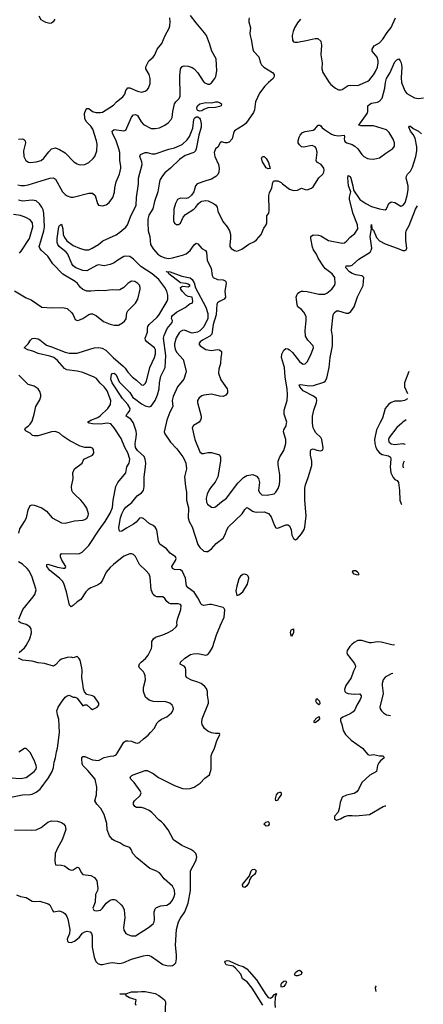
# Model space of a CAD drawing. Header units: inches. Extents: x 1682530 to 1839546, y 640742 to 791647.
# Tile 741 of 923: x 1833562 to 1837701, y 704044 to 714132. Entities that reach past the tile are written whole.
import ezdxf

# ---------------------------------------------------------------- set-up
doc = ezdxf.new("R2010")
doc.units = ezdxf.units.IN
doc.header["$MEASUREMENT"] = 0
doc.layers.add('B8730', color=7, linetype='Continuous')
doc.layers.add('B8731', color=7, linetype='Continuous')

msp = doc.modelspace()

# ---------------------------------------------------------------- linework, layer by layer
at = {"layer": 'B8730', "color": 5}
for points, elevation in [([(1833510, 705830), (1833687, 705827), (1833730, 705833), (1833784, 705856), (1833850, 705910), (1833890, 705923), (1833950, 705921), (1833990, 705907), (1834013, 705893), (1834030, 705871), (1834034, 705834), (1833999, 705730), (1833953, 705650), (1833927, 705590), (1833921, 705510), (1833930, 705474), (1833990, 705471), (1834022, 705462), (1834047, 705447), (1834065, 705430), (1834090, 705417), (1834110, 705422), (1834150, 705448), (1834170, 705447), (1834194, 705394), (1834210, 705373), (1834290, 705362), (1834330, 705342), (1834353, 705310), (1834364, 705230), (1834359, 705210), (1834339, 705170), (1834335, 705090), (1834313, 705030), (1834321, 705010), (1834330, 705004), (1834350, 705001), (1834389, 705010), (1834410, 705028), (1834450, 705080), (1834490, 705111), (1834510, 705119), (1834530, 705119), (1834550, 705111), (1834604, 705064), (1834621, 705041), (1834633, 705013), (1834639, 704930), (1834625, 704830), (1834630, 704803), (1834651, 704770), (1834670, 704758), (1834710, 704745), (1834750, 704747), (1834882, 704830), (1834930, 704868), (1834941, 704890), (1834944, 704910), (1834940, 704990), (1834950, 705023), (1834965, 705035), (1835008, 705052), (1835070, 705059), (1835110, 705084), (1835130, 705110), (1835147, 705150), (1835152, 705172), (1835150, 705214), (1835130, 705253), (1835042, 705330), (1835014, 705370), (1834994, 705390), (1834959, 705410), (1834895, 705435), (1834763, 705543), (1834721, 705590), (1834704, 705630), (1834690, 705649), (1834630, 705672), (1834590, 705698), (1834530, 705721), (1834513, 705733), (1834484, 705770), (1834458, 705830), (1834456, 705896), (1834427, 705987), (1834395, 706050), (1834353, 706093), (1834334, 706130), (1834349, 706190), (1834354, 706270), (1834335, 706350), (1834260, 706440), (1834210, 706490), (1834203, 706510), (1834200, 706560), (1834201, 706570), (1834210, 706582), (1834230, 706582), (1834310, 706549), (1834370, 706543), (1834430, 706574), (1834490, 706588), (1834529, 706591), (1834550, 706601), (1834570, 706627), (1834630, 706730), (1834650, 706743), (1834670, 706745), (1834710, 706739), (1834750, 706722), (1834770, 706719), (1834790, 706727), (1834830, 706764), (1834880, 706800), (1834902, 706830), (1834942, 706870), (1834973, 706927), (1834992, 706948), (1835016, 706964), (1835070, 706991), (1835119, 707030), (1835130, 707045), (1835138, 707070), (1835135, 707090), (1835125, 707110), (1835102, 707130), (1835050, 707147), (1834990, 707144), (1834930, 707147), (1834890, 707159), (1834852, 707192), (1834830, 707250), (1834832, 707290), (1834852, 707370), (1834848, 707410), (1834843, 707430), (1834831, 707450), (1834792, 707490), (1834784, 707510), (1834790, 707531), (1834807, 707550), (1834853, 707587), (1834879, 707621), (1834912, 707690), (1834916, 707710), (1834918, 707762), (1834935, 707790), (1834954, 707806), (1835030, 707829), (1835079, 707850), (1835130, 707878), (1835166, 707910), (1835176, 707930), (1835175, 707955), (1835181, 707990), (1835215, 708090), (1835218, 708130), (1835210, 708140), (1835188, 708148), (1835110, 708148), (1835093, 708153), (1835072, 708170), (1835050, 708203), (1835030, 708219), (1834970, 708219), (1834950, 708225), (1834930, 708242), (1834911, 708291), (1834899, 708419), (1834891, 708450), (1834856, 708490), (1834791, 708550), (1834750, 708632), (1834730, 708652), (1834710, 708661), (1834690, 708661), (1834630, 708635), (1834524, 708550), (1834490, 708519), (1834450, 708470), (1834411, 708389), (1834390, 708360), (1834361, 708339), (1834290, 708312), (1834265, 708295), (1834239, 708270), (1834190, 708193), (1834150, 708169), (1834110, 708129), (1834090, 708117), (1834072, 708132), (1834043, 708270), (1834015, 708355), (1834000, 708380), (1833971, 708410), (1833870, 708490), (1833840, 708530), (1833839, 708550), (1833850, 708555), (1833950, 708524), (1834009, 708511), (1834029, 708511), (1834035, 708530), (1833995, 708595), (1833982, 708630), (1833981, 708650), (1833990, 708664), (1834170, 708658), (1834203, 708677), (1834270, 708746), (1834376, 708904), (1834440, 708990), (1834490, 709077), (1834513, 709133), (1834522, 709210), (1834549, 709350), (1834570, 709390), (1834650, 709490), (1834662, 709550), (1834684, 709590), (1834690, 709630), (1834670, 709696), (1834639, 709750), (1834602, 709842), (1834531, 709950), (1834497, 709990), (1834459, 709999), (1834390, 709989), (1834308, 709990), (1834278, 709998), (1834275, 710000)], 540), ([(1833530, 705166), (1833570, 705149), (1833630, 705137), (1833690, 705100), (1833710, 705096), (1833770, 705099), (1833854, 705074), (1833870, 705063), (1833901, 705001), (1833910, 704991), (1833970, 705002), (1834010, 704985), (1834030, 704971), (1834045, 704945), (1834055, 704915), (1834077, 704810), (1834072, 704770), (1834050, 704710), (1834053, 704690), (1834062, 704682), (1834090, 704677), (1834124, 704690), (1834171, 704730), (1834207, 704773), (1834230, 704788), (1834253, 704793), (1834285, 704785), (1834297, 704770), (1834304, 704744), (1834306, 704630), (1834326, 704526), (1834343, 704483), (1834363, 704463), (1834390, 704453), (1834410, 704453), (1834470, 704467), (1834510, 704471), (1834590, 704461), (1834630, 704471), (1834710, 704505), (1834830, 704540), (1834870, 704546), (1834890, 704544), (1834914, 704534), (1835030, 704452), (1835070, 704441), (1835110, 704439), (1835130, 704443), (1835150, 704454), (1835162, 704470), (1835171, 704510), (1835171, 704551), (1835161, 704650), (1835169, 704811), (1835192, 704890), (1835212, 704928), (1835254, 704990), (1835290, 705081), (1835315, 705210), (1835314, 705410), (1835367, 705513), (1835377, 705550), (1835374, 705570), (1835367, 705590), (1835349, 705610), (1835316, 705630), (1835223, 705670), (1835139, 705730), (1835083, 705830), (1835040, 705890), (1835015, 705915), (1834993, 705930), (1834916, 706010), (1834888, 706030), (1834845, 706050), (1834810, 706059), (1834761, 706061), (1834743, 706070), (1834730, 706090), (1834728, 706110), (1834738, 706130), (1834796, 706184), (1834806, 706210), (1834797, 706230), (1834735, 706315), (1834702, 706350), (1834696, 706370), (1834712, 706388), (1834725, 706395), (1834850, 706439), (1834870, 706438), (1834930, 706410), (1834987, 706367), (1835150, 706286), (1835230, 706256), (1835270, 706251), (1835310, 706254), (1835352, 706268), (1835412, 706310), (1835460, 706360), (1835510, 706395), (1835526, 706454), (1835527, 706590), (1835531, 706610), (1835560, 706670), (1835586, 706754), (1835609, 706790), (1835615, 706810), (1835610, 706818), (1835570, 706817), (1835530, 706825), (1835490, 706844), (1835458, 706870), (1835432, 706910), (1835428, 706930), (1835432, 706970), (1835497, 707130), (1835499, 707150), (1835488, 707210), (1835487, 707250), (1835479, 707279), (1835461, 707301), (1835423, 707330), (1835390, 707346), (1835324, 707364), (1835273, 707393), (1835265, 707410), (1835267, 707470), (1835263, 707490), (1835248, 707508), (1835207, 707530), (1835212, 707550), (1835256, 707590), (1835312, 707628), (1835344, 707636), (1835390, 707639), (1835470, 707622), (1835490, 707629), (1835510, 707650), (1835540, 707700), (1835579, 707830), (1835620, 707930), (1835659, 708010), (1835665, 708085), (1835659, 708099), (1835648, 708108), (1835530, 708140), (1835510, 708142), (1835450, 708131), (1835430, 708136), (1835424, 708144), (1835390, 708210), (1835350, 708265), (1835290, 708310), (1835272, 708330), (1835262, 708410), (1835230, 708480), (1835210, 708494), (1835150, 708500), (1835128, 708510), (1835123, 708530), (1835159, 708590), (1835167, 708610), (1835160, 708630), (1835106, 708666), (1835066, 708710), (1835000, 708760), (1834987, 708790), (1834967, 708907), (1834952, 708932), (1834930, 708950), (1834890, 708970), (1834830, 709020), (1834810, 709030), (1834790, 709025), (1834756, 708984), (1834730, 708962), (1834657, 708923), (1834610, 708893), (1834590, 708889), (1834581, 708901), (1834580, 708930), (1834597, 709030), (1834609, 709070), (1834631, 709110), (1834650, 709136), (1834713, 709187), (1834767, 709253), (1834810, 709284), (1834832, 709310), (1834839, 709350), (1834837, 709450), (1834853, 709550), (1834855, 709590), (1834849, 709630), (1834838, 709658), (1834770, 709718), (1834749, 709750), (1834745, 709790), (1834757, 709850), (1834761, 709890), (1834756, 709916), (1834728, 710000)], 520), ([(1833553, 708870), (1833564, 708916), (1833586, 708954), (1833613, 708990), (1833633, 709030), (1833649, 709110), (1833670, 709155), (1833690, 709162), (1833710, 709158), (1833790, 709130), (1833838, 709098), (1833895, 709030), (1833990, 708977), (1834030, 708974), (1834123, 708997), (1834210, 709004), (1834230, 709010), (1834250, 709025), (1834265, 709050), (1834268, 709070), (1834250, 709129), (1834224, 709170), (1834190, 709209), (1834126, 709266), (1834108, 709288), (1834097, 709310), (1834092, 709350), (1834109, 709430), (1834107, 709490), (1834125, 709530), (1834202, 709590), (1834219, 709630), (1834310, 709671), (1834324, 709690), (1834319, 709730), (1834310, 709741), (1834290, 709749), (1834230, 709750), (1834182, 709762), (1834076, 709816), (1834005, 709865), (1833970, 709895), (1833930, 709912), (1833890, 709911), (1833750, 709870), (1833710, 709867), (1833693, 709873), (1833670, 709897), (1833630, 709915), (1833615, 709930), (1833622, 709950), (1833650, 709966), (1833670, 709987), (1833678, 710000)], 560), ([(1835064, 710000), (1835044, 709910), (1835050, 709890), (1835110, 709803), (1835175, 709735), (1835234, 709654), (1835250, 709630), (1835266, 709590), (1835273, 709530), (1835253, 709450), (1835262, 709350), (1835273, 709290), (1835273, 709210), (1835293, 709130), (1835289, 709029), (1835301, 708990), (1835330, 708937), (1835390, 708756), (1835410, 708723), (1835450, 708688), (1835470, 708682), (1835490, 708684), (1835530, 708710), (1835575, 708765), (1835650, 708820), (1835667, 708850), (1835689, 708911), (1835704, 708936), (1835842, 709070), (1835870, 709115), (1835890, 709133), (1835910, 709125), (1835950, 709096), (1835969, 709089), (1835990, 709086), (1836070, 709091), (1836112, 709072), (1836140, 709040), (1836170, 708955), (1836190, 708927), (1836210, 708924), (1836290, 708955), (1836310, 708956), (1836328, 708948), (1836346, 708906), (1836351, 708850), (1836370, 708815), (1836390, 708804), (1836410, 708815), (1836450, 708863), (1836480, 708910), (1836487, 708933), (1836499, 709050), (1836485, 709210), (1836487, 709333), (1836492, 709368), (1836520, 709440), (1836556, 709564), (1836558, 709610), (1836544, 709670), (1836544, 709716), (1836550, 709730), (1836570, 709737), (1836610, 709722), (1836650, 709715), (1836670, 709726), (1836674, 709746), (1836660, 709830), (1836650, 709850), (1836600, 709900), (1836580, 709930), (1836572, 709952), (1836566, 710000)], 520), ([(1835384, 710000), (1835344, 709976), (1835330, 709950), (1835359, 709830), (1835410, 709703), (1835430, 709687), (1835446, 709686), (1835490, 709699), (1835530, 709699), (1835610, 709673), (1835622, 709650), (1835620, 709610), (1835593, 709447), (1835566, 709394), (1835528, 709350), (1835505, 709315), (1835485, 709270), (1835474, 709230), (1835477, 709190), (1835489, 709169), (1835530, 709136), (1835550, 709133), (1835570, 709140), (1835630, 709193), (1835684, 709230), (1835798, 709382), (1835857, 709443), (1835890, 709461), (1835952, 709472), (1835990, 709455), (1836010, 709433), (1836022, 709390), (1836009, 709309), (1836023, 709283), (1836044, 709264), (1836100, 709260), (1836170, 709275), (1836190, 709291), (1836211, 709329), (1836225, 709370), (1836231, 709409), (1836228, 709470), (1836211, 709570), (1836213, 709610), (1836228, 709652), (1836270, 709719), (1836291, 709790), (1836290, 709830), (1836268, 709910), (1836271, 709930), (1836293, 709970), (1836298, 710000)], 540), ([(1837256, 710000), (1837219, 709930), (1837200, 709830), (1837203, 709790), (1837213, 709750), (1837230, 709719), (1837250, 709694), (1837278, 709678), (1837344, 709664), (1837364, 709650), (1837367, 709630), (1837359, 709550), (1837366, 709490), (1837390, 709441), (1837410, 709422), (1837431, 709410), (1837446, 709390), (1837456, 709310), (1837459, 709210), (1837473, 709173), (1837480, 709166)], 520), ([(1837480, 710000), (1837430, 709954), (1837352, 709850), (1837343, 709830), (1837346, 709806), (1837370, 709787), (1837410, 709781), (1837490, 709789), (1837510, 709784), (1837513, 709782)], 540), ([(1837503, 709608), (1837493, 709590), (1837489, 709570), (1837492, 709550), (1837500, 709542)], 540), ([(1833553, 707990), (1833596, 708090), (1833702, 708218), (1833718, 708242), (1833730, 708290), (1833687, 708430), (1833657, 708490), (1833640, 708510), (1833590, 708553), (1833550, 708576)], 560), ([(1833557, 707650), (1833610, 707696), (1833630, 707720), (1833666, 707790), (1833684, 707850), (1833679, 707890), (1833667, 707910), (1833630, 707937), (1833570, 707952), (1833549, 707970)], 560), ([(1837404, 707727), (1837390, 707725), (1837270, 707755), (1837230, 707758), (1837170, 707747), (1837150, 707748), (1837070, 707771), (1837030, 707771), (1836990, 707752), (1836968, 707732), (1836947, 707710), (1836921, 707670), (1836915, 707650), (1836919, 707630), (1836996, 707536), (1837005, 707510), (1837001, 707490), (1836984, 707456), (1836962, 707390), (1836907, 707310), (1836894, 707270), (1836896, 707250), (1836910, 707236), (1836930, 707229), (1836990, 707223), (1837050, 707225), (1837065, 707205), (1837064, 707190), (1837054, 707166), (1837020, 707110), (1836998, 707062), (1836981, 707039), (1836950, 707019), (1836874, 706986), (1836851, 706970), (1836850, 706950), (1836866, 706910), (1836879, 706850), (1836903, 706810), (1836960, 706750), (1837077, 706670), (1837130, 706604), (1837150, 706597), (1837190, 706603), (1837250, 706590), (1837290, 706590), (1837299, 706570), (1837260, 706540), (1837243, 706517), (1837230, 706490), (1837219, 706430), (1837152, 706390), (1837070, 706315), (1837035, 706245), (1837019, 706221), (1836990, 706203), (1836912, 706188), (1836870, 706165), (1836847, 706113), (1836839, 706050), (1836827, 706013), (1836791, 705970), (1836790, 705945), (1836810, 705931), (1836850, 705943), (1836893, 705967), (1836930, 705977), (1836970, 705980), (1837010, 705976), (1837150, 705990), (1837290, 706071), (1837310, 706077), (1837316, 706076)], 520), ([(1833470, 706166), (1833590, 706190), (1833670, 706192), (1833690, 706196), (1833730, 706217), (1833771, 706249), (1833857, 706363), (1833894, 706430), (1833908, 706470), (1833914, 706526), (1833931, 706570), (1833939, 706630), (1833951, 706670), (1833970, 706830), (1833964, 706964), (1833950, 707010), (1833944, 707050), (1833956, 707090), (1833990, 707141), (1834030, 707191), (1834050, 707206), (1834070, 707211), (1834110, 707192), (1834131, 707191), (1834150, 707182), (1834210, 707102), (1834230, 707114), (1834250, 707112), (1834290, 707075), (1834310, 707064), (1834355, 707090), (1834375, 707110), (1834375, 707130), (1834330, 707194), (1834310, 707205), (1834250, 707219), (1834227, 707247), (1834217, 707277), (1834205, 707350), (1834201, 707390), (1834204, 707464), (1834200, 707490), (1834181, 707570), (1834170, 707589), (1834150, 707609), (1834110, 707595), (1834090, 707602), (1834050, 707598), (1833990, 707581), (1833975, 707570), (1833930, 707521), (1833910, 707509), (1833815, 707535), (1833750, 707542), (1833690, 707561), (1833591, 707571), (1833550, 707590)], 560), ([(1837388, 707435), (1837370, 707430), (1837310, 707396), (1837290, 707369), (1837280, 707330), (1837280, 707310), (1837290, 707230), (1837256, 707090), (1837259, 707070), (1837271, 707051), (1837291, 707030), (1837322, 707010), (1837365, 707004)], 540), ([(1833470, 706364), (1833570, 706357), (1833630, 706367), (1833712, 706430), (1833729, 706450), (1833734, 706470), (1833731, 706491), (1833710, 706547), (1833670, 706623), (1833630, 706665), (1833610, 706665), (1833553, 706627)], 580), ([(1836055, 704035), (1835945, 704210), (1835893, 704273), (1835846, 704306), (1835831, 704351), (1835775, 704415), (1835750, 704436), (1835678, 704450), (1835666, 704474), (1835673, 704487), (1835690, 704494), (1835710, 704490), (1835806, 704446), (1835853, 704430), (1835890, 704409), (1835990, 704296), (1836085, 704145), (1836110, 704115), (1836134, 704106), (1836156, 704124), (1836170, 704144), (1836177, 704143), (1836190, 704154), (1836196, 704150), (1836183, 704117), (1836177, 704050), (1836181, 704010)], 480), ([(1837218, 704234), (1837215, 704230), (1837207, 704210), (1837215, 704174)], 520), ([(1834755, 704030), (1834749, 704050), (1834755, 704090), (1834689, 704110), (1834655, 704130), (1834647, 704147), (1834589, 704150), (1834650, 704151), (1834710, 704172), (1834770, 704170), (1834810, 704176), (1834850, 704175), (1834950, 704154), (1834990, 704133), (1835030, 704105), (1835048, 704088), (1835057, 704070), (1835049, 703929)], 480)]:
    msp.add_lwpolyline(points, dxfattribs=dict(at, elevation=elevation))
for points, elevation in [([(1835870, 708450), (1835850, 708447), (1835826, 708430), (1835810, 708405), (1835787, 708327), (1835779, 708279), (1835790, 708234), (1835810, 708241), (1835850, 708271), (1835897, 708350), (1835910, 708410), (1835905, 708430), (1835890, 708443)], 520), ([(1837030, 708440), (1836990, 708450), (1836975, 708470), (1836985, 708490), (1837010, 708487), (1837030, 708470), (1837039, 708450), (1837037, 708443)], 480), ([(1836350, 707813), (1836339, 707850), (1836343, 707870), (1836350, 707884), (1836357, 707883), (1836370, 707891), (1836368, 707850)], 480), ([(1836630, 707112), (1836609, 707130), (1836599, 707150), (1836605, 707175), (1836610, 707176), (1836635, 707150), (1836638, 707122)], 480), ([(1836590, 706929), (1836582, 706930), (1836581, 706950), (1836610, 706980), (1836632, 706992), (1836637, 706970), (1836620, 706950)], 480), ([(1836190, 706129), (1836184, 706150), (1836194, 706190), (1836213, 706210), (1836230, 706218), (1836236, 706216), (1836243, 706210), (1836244, 706190), (1836220, 706160), (1836210, 706134)], 480), ([(1836090, 705870), (1836065, 705890), (1836085, 705910), (1836110, 705916), (1836116, 705910), (1836120, 705890), (1836110, 705873)], 480), ([(1835870, 705241), (1835850, 705246), (1835848, 705270), (1835919, 705361), (1835934, 705410), (1835950, 705426), (1835970, 705430), (1835987, 705410), (1835981, 705390), (1835970, 705373), (1835934, 705346), (1835920, 705320), (1835910, 705290), (1835890, 705259)], 480), ([(1836410, 704335), (1836396, 704336), (1836383, 704343), (1836381, 704350), (1836390, 704370), (1836410, 704388), (1836430, 704392), (1836444, 704384), (1836454, 704370), (1836447, 704350), (1836430, 704341)], 480), ([(1836250, 704220), (1836244, 704224), (1836244, 704250), (1836250, 704263), (1836270, 704280), (1836290, 704286), (1836297, 704270), (1836288, 704250), (1836270, 704228)], 480)]:
    msp.add_lwpolyline(points, close=True, dxfattribs=dict(at, elevation=elevation))
at = {"layer": 'B8731', "color": 5}
for points, elevation in [([(1833542, 712442), (1833573, 712433), (1833610, 712433), (1833650, 712441), (1833870, 712508), (1833910, 712513), (1833930, 712497), (1834001, 712370), (1834030, 712340), (1834050, 712326), (1834085, 712315), (1834110, 712314), (1834270, 712356), (1834310, 712354), (1834335, 712330), (1834359, 712250), (1834370, 712231), (1834410, 712225), (1834450, 712234), (1834479, 712261), (1834516, 712310), (1834534, 712366), (1834538, 712410), (1834553, 712470), (1834584, 712550), (1834599, 712610), (1834600, 712630), (1834590, 712690), (1834588, 712770), (1834579, 712810), (1834552, 712892), (1834515, 712970), (1834510, 712991), (1834530, 713006), (1834630, 712995), (1834650, 713002), (1834710, 713132), (1834730, 713158), (1834750, 713162), (1834770, 713150), (1834806, 713086), (1834830, 713057), (1834910, 713018), (1834950, 713018), (1834994, 713026), (1835050, 713050), (1835083, 713077), (1835116, 713110), (1835124, 713130), (1835132, 713190), (1835151, 713270), (1835164, 713290), (1835196, 713324), (1835207, 713350), (1835203, 713557), (1835212, 713630), (1835227, 713653), (1835250, 713660), (1835290, 713655), (1835330, 713641), (1835350, 713629), (1835390, 713588), (1835442, 713502), (1835455, 713490), (1835490, 713472), (1835510, 713472), (1835530, 713485), (1835564, 713530), (1835573, 713550), (1835585, 713610), (1835575, 713730), (1835531, 713811), (1835508, 713890), (1835477, 713970), (1835458, 713998), (1835370, 714100), (1835315, 714175)], 560), ([(1833923, 714137), (1833907, 714110), (1833890, 714098), (1833870, 714094), (1833830, 714103), (1833783, 714130), (1833761, 714170)], 580), ([(1833550, 712908), (1833590, 712913), (1833606, 712906), (1833619, 712890), (1833622, 712870), (1833601, 712790), (1833604, 712730), (1833625, 712690), (1833653, 712673), (1833670, 712670), (1833730, 712677), (1833781, 712690), (1833810, 712713), (1833860, 712780), (1833890, 712808), (1833930, 712820), (1833970, 712803), (1834027, 712767), (1834116, 712676), (1834150, 712656), (1834170, 712650), (1834190, 712646), (1834231, 712649), (1834272, 712670), (1834317, 712710), (1834331, 712730), (1834353, 712790), (1834358, 712858), (1834351, 712890), (1834311, 713010), (1834290, 713040), (1834245, 713090), (1834230, 713119), (1834228, 713170), (1834241, 713210), (1834250, 713224), (1834270, 713222), (1834310, 713193), (1834343, 713183), (1834390, 713180), (1834410, 713186), (1834524, 713256), (1834555, 713290), (1834619, 713341), (1834639, 713370), (1834652, 713408), (1834670, 713433), (1834690, 713434), (1834770, 713399), (1834810, 713390), (1834850, 713400), (1834868, 713412), (1834884, 713430), (1834901, 713479), (1834900, 713530), (1834888, 713570), (1834856, 713630), (1834856, 713650), (1834885, 713710), (1834931, 713750), (1834948, 713772), (1834971, 713830), (1835021, 713890), (1835054, 713970), (1835095, 714045), (1835103, 714070), (1835106, 714110), (1835101, 714150)], 580), ([(1835915, 714150), (1835910, 714130), (1835912, 714110), (1835928, 714050), (1835923, 713990), (1835925, 713970), (1835937, 713930), (1835952, 713830), (1835959, 713810), (1836013, 713753), (1836030, 713690), (1836043, 713670), (1836067, 713647), (1836153, 713590), (1836170, 713570), (1836172, 713550), (1836162, 713530), (1836112, 713488), (1836076, 713450), (1836022, 713378), (1835980, 713290), (1835970, 713210), (1835959, 713181), (1835882, 713070), (1835853, 713047), (1835765, 712995), (1835753, 712970), (1835739, 712910), (1835710, 712877), (1835690, 712869), (1835670, 712869), (1835630, 712881), (1835619, 712870), (1835595, 712825), (1835570, 712808), (1835557, 712770), (1835562, 712730), (1835600, 712650), (1835607, 712610), (1835605, 712570), (1835594, 712546), (1835574, 712526), (1835530, 712498), (1835470, 712483), (1835381, 712450), (1835366, 712430), (1835347, 712370), (1835324, 712336), (1835293, 712307), (1835270, 712300), (1835210, 712304), (1835179, 712290), (1835158, 712250), (1835144, 712190), (1835139, 712070), (1835150, 712046), (1835170, 712035), (1835190, 712035), (1835210, 712046), (1835238, 712110), (1835262, 712138), (1835346, 712190), (1835369, 712210), (1835393, 712247), (1835415, 712265), (1835430, 712273), (1835470, 712280), (1835496, 712276), (1835551, 712250), (1835570, 712235), (1835587, 712210), (1835595, 712170), (1835644, 712064), (1835690, 712010), (1835714, 711970), (1835724, 711930), (1835724, 711890), (1835716, 711830), (1835718, 711810), (1835729, 711789), (1835766, 711766), (1835790, 711761), (1835840, 711780), (1835910, 711831), (1835970, 711861), (1835990, 711876), (1836037, 711930), (1836065, 711995), (1836089, 712031), (1836097, 712050), (1836097, 712123), (1836117, 712150), (1836121, 712179), (1836117, 712330), (1836123, 712357), (1836149, 712410), (1836156, 712464), (1836163, 712477), (1836170, 712482), (1836210, 712482), (1836243, 712463), (1836256, 712450), (1836330, 712397), (1836370, 712382), (1836410, 712386), (1836450, 712407), (1836490, 712391), (1836510, 712388), (1836553, 712407), (1836570, 712419), (1836630, 712511), (1836670, 712551), (1836679, 712570), (1836683, 712590), (1836679, 712610), (1836653, 712650), (1836610, 712674), (1836601, 712690), (1836611, 712770), (1836606, 712806), (1836599, 712819), (1836590, 712830), (1836562, 712842), (1836539, 712841), (1836474, 712826), (1836450, 712829), (1836430, 712849), (1836419, 712870), (1836417, 712890), (1836429, 712930), (1836439, 712950), (1836463, 712976), (1836490, 712988), (1836570, 712999), (1836587, 713010), (1836624, 713050), (1836641, 713050), (1836650, 713046), (1836665, 713025), (1836687, 713007), (1836760, 712960), (1836788, 712948), (1836830, 712943), (1836890, 712950), (1836893, 712933), (1836888, 712910), (1836893, 712890), (1836901, 712881), (1836916, 712870), (1836970, 712852), (1836998, 712838), (1837028, 712810), (1837070, 712751), (1837090, 712731), (1837129, 712711), (1837150, 712707), (1837190, 712705), (1837250, 712716), (1837315, 712765), (1837389, 712811), (1837405, 712835), (1837406, 712850), (1837405, 712870), (1837392, 712908), (1837350, 712976), (1837323, 713003), (1837190, 713044), (1837065, 713045), (1837041, 713050), (1837124, 713170), (1837131, 713190), (1837133, 713250), (1837152, 713268), (1837170, 713278), (1837230, 713288), (1837250, 713298), (1837278, 713330), (1837305, 713430), (1837312, 713490), (1837323, 713530), (1837356, 713584), (1837410, 713699), (1837430, 713722), (1837450, 713730), (1837464, 713710), (1837472, 713690), (1837479, 713650), (1837475, 713535), (1837478, 713490), (1837510, 713402), (1837530, 713377), (1837610, 713332), (1837650, 713326), (1837701, 713331)], 560), ([(1836443, 714137), (1836410, 714099), (1836381, 714050), (1836365, 714010), (1836355, 713970), (1836361, 713921), (1836370, 713907), (1836383, 713903), (1836410, 713903), (1836501, 713919), (1836590, 713941), (1836619, 713939), (1836650, 713912), (1836657, 713870), (1836651, 713771), (1836664, 713690), (1836659, 713630), (1836671, 713590), (1836735, 713490), (1836753, 713470), (1836800, 713430), (1836830, 713414), (1836850, 713412), (1836870, 713418), (1836930, 713457), (1836950, 713462), (1837030, 713459), (1837130, 713503), (1837150, 713517), (1837190, 713569), (1837210, 713600), (1837230, 713645), (1837239, 713690), (1837238, 713710), (1837226, 713750), (1837176, 713810), (1837176, 713830), (1837196, 713864), (1837250, 713895), (1837287, 713933), (1837330, 714002), (1837370, 714054), (1837416, 714150)], 580), ([(1834275, 710000), (1834257, 710010), (1834292, 710030), (1834362, 710058), (1834386, 710074), (1834466, 710150), (1834493, 710190), (1834495, 710230), (1834458, 710330), (1834430, 710369), (1834388, 710408), (1834350, 710455), (1834327, 710470), (1834210, 710517), (1834151, 710531), (1834044, 710544), (1834020, 710560), (1833950, 710640), (1833912, 710672), (1833870, 710686), (1833753, 710713), (1833697, 710737), (1833644, 710750), (1833609, 710770), (1833649, 710810), (1833672, 710848), (1833690, 710866), (1833712, 710868), (1833750, 710861), (1833770, 710851), (1833837, 710797), (1833890, 710781), (1834030, 710725), (1834070, 710716), (1834110, 710714), (1834150, 710717), (1834290, 710761), (1834330, 710769), (1834372, 710772), (1834407, 710767), (1834445, 710745), (1834522, 710670), (1834624, 710584), (1834643, 710563), (1834670, 710520), (1834718, 710470), (1834759, 710439), (1834810, 710390), (1834830, 710388), (1834850, 710404), (1834862, 710430), (1834898, 710570), (1834944, 710670), (1834954, 710710), (1834953, 710750), (1834943, 710770), (1834867, 710830), (1834853, 710850), (1834850, 710870), (1834871, 710930), (1834871, 710970), (1834876, 710990), (1834888, 711010), (1834970, 711080), (1834990, 711106), (1835075, 711250), (1835081, 711270), (1835082, 711310), (1835071, 711350), (1835050, 711390), (1834990, 711470), (1834919, 711530), (1834804, 711604), (1834730, 711680), (1834690, 711705), (1834650, 711710), (1834630, 711705), (1834567, 711670), (1834530, 711640), (1834490, 711624), (1834430, 711612), (1834370, 711619), (1834350, 711614), (1834250, 711559), (1834210, 711561), (1834138, 711590), (1834112, 711610), (1834097, 711630), (1834055, 711730), (1834040, 711750), (1833967, 711807), (1833953, 711830), (1833948, 711850), (1833947, 711890), (1833963, 712010), (1833970, 712022), (1833990, 712039), (1834003, 711990), (1834008, 711930), (1834020, 711900), (1834045, 711865), (1834110, 711819), (1834177, 711790), (1834230, 711774), (1834270, 711776), (1834304, 711790), (1834371, 711829), (1834415, 711865), (1834550, 711927), (1834590, 711954), (1834652, 712008), (1834669, 712031), (1834706, 712130), (1834755, 712230), (1834760, 712310), (1834781, 712450), (1834779, 712510), (1834817, 712650), (1834815, 712675), (1834793, 712730), (1834801, 712750), (1834850, 712771), (1834870, 712771), (1834917, 712757), (1834950, 712757), (1835090, 712806), (1835150, 712818), (1835228, 712852), (1835280, 712900), (1835304, 712936), (1835338, 713022), (1835348, 713110), (1835355, 713125), (1835370, 713138), (1835390, 713138), (1835405, 713125), (1835413, 713113), (1835424, 713070), (1835423, 713030), (1835399, 712950), (1835372, 712810), (1835364, 712790), (1835346, 712770), (1835259, 712741), (1835199, 712701), (1835109, 712610), (1835050, 712562), (1835026, 712534), (1835004, 712496), (1834995, 712470), (1834980, 712370), (1834944, 712270), (1834926, 712194), (1834886, 712130), (1834877, 712090), (1834876, 712050), (1834881, 711970), (1834895, 711910), (1834903, 711830), (1834930, 711783), (1834978, 711730), (1835010, 711708), (1835050, 711693), (1835090, 711687), (1835130, 711691), (1835230, 711718), (1835270, 711735), (1835310, 711768), (1835350, 711824), (1835370, 711842), (1835390, 711836), (1835428, 711788), (1835467, 711766), (1835478, 711750), (1835485, 711665), (1835525, 711585), (1835534, 711510), (1835545, 711490), (1835591, 711471), (1835650, 711466), (1835670, 711458), (1835677, 711450), (1835680, 711430), (1835667, 711350), (1835672, 711289), (1835659, 711270), (1835610, 711246), (1835589, 711231), (1835583, 711217), (1835577, 711110), (1835546, 711010), (1835532, 710910), (1835511, 710889), (1835435, 710850), (1835412, 710830), (1835400, 710810), (1835413, 710790), (1835470, 710754), (1835530, 710744), (1835592, 710752), (1835610, 710748), (1835630, 710731), (1835632, 710710), (1835623, 710670), (1835620, 710610), (1835605, 710550), (1835602, 710510), (1835624, 710444), (1835688, 710350), (1835694, 710330), (1835692, 710310), (1835675, 710285), (1835647, 710273), (1835610, 710274), (1835530, 710294), (1835450, 710284), (1835430, 710278), (1835402, 710258), (1835385, 710230), (1835385, 710210), (1835422, 710070), (1835422, 710050), (1835416, 710030), (1835402, 710010), (1835384, 710000)], 540), ([(1836298, 710000), (1836300, 710010), (1836275, 710090), (1836274, 710130), (1836303, 710230), (1836308, 710290), (1836305, 710350), (1836283, 710470), (1836277, 710570), (1836247, 710670), (1836250, 710707), (1836270, 710746), (1836290, 710762), (1836310, 710760), (1836330, 710750), (1836361, 710721), (1836430, 710630), (1836450, 710612), (1836470, 710604), (1836490, 710606), (1836510, 710628), (1836545, 710690), (1836573, 710770), (1836570, 710790), (1836515, 710850), (1836494, 710890), (1836488, 710948), (1836501, 711050), (1836499, 711090), (1836476, 711136), (1836450, 711163), (1836413, 711190), (1836406, 711210), (1836400, 711270), (1836398, 711290), (1836403, 711310), (1836414, 711330), (1836430, 711341), (1836450, 711350), (1836468, 711352), (1836510, 711347), (1836630, 711320), (1836690, 711321), (1836712, 711330), (1836761, 711370), (1836789, 711410), (1836796, 711430), (1836795, 711490), (1836765, 711530), (1836698, 711578), (1836680, 711600), (1836622, 711690), (1836605, 711730), (1836573, 711773), (1836563, 711803), (1836547, 711890), (1836548, 711912), (1836571, 711929), (1836626, 711926), (1836650, 711917), (1836730, 711869), (1836870, 711842), (1836893, 711847), (1836915, 711865), (1836950, 711904), (1836997, 711943), (1837030, 711990), (1837027, 712030), (1836982, 712142), (1836945, 712290), (1836945, 712315), (1836959, 712370), (1836933, 712430), (1836927, 712513), (1836930, 712536), (1836950, 712526), (1836956, 712510), (1836979, 712430), (1836984, 712384), (1837050, 712290), (1837110, 712249), (1837170, 712219), (1837250, 712194), (1837290, 712186), (1837310, 712185), (1837324, 712196), (1837348, 712250), (1837370, 712266), (1837410, 712261), (1837470, 712223), (1837490, 712227), (1837510, 712251), (1837518, 712270), (1837535, 712330), (1837546, 712390), (1837546, 712430), (1837526, 712510), (1837527, 712530), (1837540, 712550), (1837570, 712582), (1837590, 712621), (1837625, 712730), (1837633, 712787), (1837634, 712830), (1837617, 712917), (1837597, 712957), (1837569, 712990), (1837552, 713030), (1837560, 713040), (1837570, 713043), (1837598, 713018), (1837650, 712990), (1837681, 712964)], 540), ([(1833510, 711355), (1833630, 711284), (1833681, 711261), (1833790, 711187), (1833890, 711181), (1834005, 711185), (1834050, 711174), (1834097, 711130), (1834111, 711110), (1834130, 711062), (1834150, 711051), (1834170, 711054), (1834209, 711070), (1834270, 711111), (1834290, 711119), (1834310, 711119), (1834350, 711098), (1834422, 711041), (1834490, 711012), (1834530, 711001), (1834576, 711004), (1834615, 711025), (1834637, 711043), (1834653, 711067), (1834661, 711130), (1834670, 711150), (1834750, 711228), (1834775, 711270), (1834798, 711370), (1834799, 711390), (1834790, 711413), (1834773, 711430), (1834742, 711450), (1834710, 711452), (1834690, 711444), (1834671, 711430), (1834630, 711387), (1834590, 711366), (1834570, 711362), (1834510, 711364), (1834430, 711354), (1834370, 711357), (1834290, 711350), (1834250, 711351), (1834208, 711368), (1834187, 711387), (1834155, 711430), (1834130, 711450), (1834004, 711524), (1833901, 711630), (1833850, 711710), (1833781, 711770), (1833768, 711790), (1833763, 711810), (1833767, 711830), (1833810, 711970), (1833815, 712010), (1833809, 712149), (1833803, 712183), (1833790, 712211), (1833766, 712246), (1833730, 712277), (1833690, 712283), (1833590, 712274), (1833550, 712284)], 560), ([(1836566, 710000), (1836563, 710030), (1836564, 710070), (1836577, 710130), (1836606, 710210), (1836609, 710230), (1836605, 710250), (1836576, 710276), (1836469, 710329), (1836434, 710370), (1836427, 710390), (1836445, 710395), (1836530, 710382), (1836576, 710384), (1836680, 710420), (1836693, 710430), (1836710, 710460), (1836734, 710570), (1836745, 710670), (1836770, 710790), (1836771, 710890), (1836760, 710950), (1836776, 711110), (1836785, 711130), (1836809, 711151), (1836830, 711149), (1836910, 711124), (1836934, 711126), (1836959, 711141), (1836990, 711191), (1837027, 711293), (1837083, 711410), (1837090, 711490), (1837081, 711501), (1837069, 711509), (1837010, 711517), (1836970, 711533), (1836944, 711550), (1836906, 711590), (1836909, 711610), (1836950, 711612), (1836970, 711618), (1837041, 711679), (1837157, 711750), (1837167, 711770), (1837171, 711790), (1837156, 711910), (1837169, 711989), (1837166, 712014), (1837170, 712033), (1837174, 711990), (1837190, 711976), (1837221, 711901), (1837250, 711868), (1837310, 711836), (1837433, 711793), (1837490, 711767), (1837510, 711766), (1837524, 711776), (1837533, 711790), (1837522, 711870), (1837521, 711950), (1837525, 711970), (1837557, 712023), (1837621, 712190), (1837642, 712224)], 520), ([(1833560, 711740), (1833579, 711761), (1833664, 711890), (1833697, 712010), (1833694, 712050), (1833670, 712080), (1833625, 712105), (1833570, 712126), (1833498, 712138)], 580), ([(1834728, 710000), (1834726, 710006), (1834701, 710041), (1834654, 710070), (1834659, 710090), (1834676, 710104), (1834692, 710128), (1834694, 710150), (1834671, 710190), (1834616, 710250), (1834511, 710410), (1834498, 710450), (1834504, 710496), (1834512, 710508), (1834530, 710510), (1834550, 710493), (1834583, 710423), (1834690, 710311), (1834723, 710263), (1834739, 710250), (1834810, 710198), (1834850, 710177), (1834890, 710166), (1834910, 710174), (1834950, 710230), (1834976, 710290), (1834992, 710350), (1834995, 710410), (1835010, 710479), (1835055, 710570), (1835059, 710690), (1835035, 710870), (1835042, 710898), (1835073, 710967), (1835125, 711030), (1835128, 711050), (1835118, 711070), (1835122, 711090), (1835130, 711100), (1835170, 711136), (1835258, 711182), (1835310, 711225), (1835332, 711228), (1835339, 711250), (1835330, 711289), (1835290, 711297), (1835266, 711310), (1835230, 711347), (1835214, 711370), (1835210, 711390), (1835230, 711401), (1835290, 711396), (1835309, 711410), (1835290, 711424), (1835268, 711430), (1835210, 711437), (1835093, 711530), (1835085, 711544), (1835063, 711550), (1835066, 711554), (1835105, 711550), (1835224, 711504), (1835310, 711488), (1835330, 711471), (1835350, 711435), (1835364, 711384), (1835470, 711188), (1835490, 711121), (1835490, 711070), (1835450, 710986), (1835410, 710944), (1835384, 710930), (1835330, 710922), (1835310, 710927), (1835270, 710945), (1835250, 710950), (1835230, 710948), (1835210, 710939), (1835196, 710924), (1835168, 710872), (1835150, 710810), (1835149, 710790), (1835156, 710756), (1835170, 710725), (1835237, 710650), (1835268, 710532), (1835267, 710513), (1835246, 710450), (1835179, 710370), (1835135, 710270), (1835126, 710230), (1835132, 710170), (1835101, 710110), (1835071, 710030), (1835064, 710000)], 520), ([(1833678, 710000), (1833690, 710018), (1833712, 710090), (1833729, 710170), (1833770, 710238), (1833780, 710270), (1833780, 710290), (1833770, 710324), (1833750, 710350), (1833710, 710376), (1833650, 710396), (1833555, 710490)], 560), ([(1837552, 710527), (1837507, 710410), (1837509, 710370), (1837540, 710303)], 520), ([(1837537, 710249), (1837509, 710231), (1837475, 710225), (1837410, 710224), (1837372, 710210), (1837345, 710190), (1837310, 710150), (1837282, 710050), (1837256, 710000)], 520), ([(1837526, 710033), (1837490, 710010), (1837480, 710000)], 540)]:
    msp.add_lwpolyline(points, dxfattribs=dict(at, elevation=elevation))
for points, elevation in [([(1835410, 713194), (1835390, 713201), (1835383, 713210), (1835379, 713230), (1835384, 713250), (1835410, 713271), (1835470, 713283), (1835530, 713280), (1835570, 713290), (1835590, 713291), (1835610, 713284), (1835631, 713270), (1835627, 713250), (1835610, 713242), (1835570, 713234), (1835490, 713230), (1835450, 713212), (1835430, 713198)], 540), ([(1836110, 712604), (1836090, 712615), (1836050, 712675), (1836041, 712710), (1836050, 712732), (1836070, 712731), (1836090, 712711), (1836113, 712670), (1836130, 712609)], 560)]:
    msp.add_lwpolyline(points, close=True, dxfattribs=dict(at, elevation=elevation))

doc.saveas('drawing.dxf')
